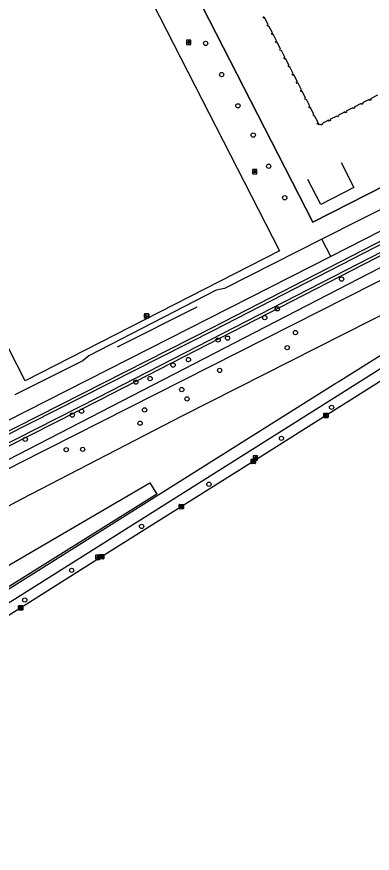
# Model space of a CAD drawing. Extents: x 158838 to 160074, y 386376 to 387776.
# Drawn here: x 159736.2 to 159817.9, y 387047.7 to 387239.8 of the extents above; entities that cross this region are included whole.
import ezdxf

# ---------------------------------------------------------------- set-up
doc = ezdxf.new("R2010")
doc.units = 0
for name, color, linetype in [('IMGEO_Boom', 7, 'Continuous'), ('IMGEO_Fietspad_gesloten', 7, 'Continuous'), ('IMGEO_Groenvoorziening', 7, 'Continuous'), ('IMGEO_Hek', 7, 'Continuous'), ('IMGEO_Kolk', 7, 'Continuous'), ('IMGEO_Lichtpunt', 7, 'Continuous'), ('IMGEO_Muur', 7, 'Continuous'), ('IMGEO_Pand', 7, 'Continuous'), ('IMGEO_Rijbaan_lokaal_gesloten', 7, 'Continuous'), ('IMGEO_Rijbaan_lokaal_open', 7, 'Continuous'), ('IMGEO_Speelvoorziening', 7, 'Continuous'), ('IMGEO_Voetpad_halfverhard', 7, 'Continuous'), ('IMGEO_Waterloop', 7, 'Continuous')]:
    doc.layers.add(name, color=color, linetype=linetype)

msp = doc.modelspace()

# ---------------------------------------------------------------- linework, layer by layer
at = {"layer": 'IMGEO_Boom'}
for centre in [(159779.59, 387233.69), (159783.27, 387226.52), (159787.01, 387219.35), (159790.54, 387212.63), (159794.08, 387205.48), (159797.77, 387198.23), (159810.83, 387179.55), (159796.05, 387172.72), (159793.17, 387170.72), (159784.62, 387165.99), (159800.23, 387167.28), (159782.46, 387165.57), (159798.33, 387163.8), (159775.65, 387161.08), (159772.1, 387159.8), (159782.82, 387158.59), (159766.82, 387156.71), (159763.55, 387155.9), (159774.11, 387154.19), (159775.3, 387152.03), (159748.95, 387148.33), (159751.09, 387149.22), (159765.56, 387149.52), (159808.52, 387150.1), (159764.52, 387146.46), (159738.14, 387142.76), (159797.02, 387142.98), (159747.57, 387140.38), (159751.34, 387140.45), (159780.35, 387132.45), (159764.88, 387122.76), (159748.8, 387112.67), (159738.02, 387105.85)]:
    msp.add_circle(centre, 0.489, dxfattribs=at)
at = {"layer": 'IMGEO_Fietspad_gesloten'}
for points in [[(159664.96, 387064.68), (159669.14, 387067.49), (159691.44, 387081.49), (159720.4, 387099.7), (159809.54, 387155.64), (159810.06, 387155.97), (159863.29, 387189.36), (159865.51, 387190.88), (159867.59, 387192.6), (159869.51, 387194.49), (159871.24, 387196.55), (159872.15, 387197.78), (159876.47, 387203.3)], [(159828.08, 387164.16), (159811.53, 387153.74), (159811.28, 387153.59), (159721.94, 387097.41), (159700.24, 387083.85), (159670.6, 387065.21), (159668.13, 387063.63), (159666.52, 387062.54)]]:
    msp.add_lwpolyline(points, dxfattribs=at)
at = {"layer": 'IMGEO_Groenvoorziening'}
for points in [[(159749.52, 387277.92), (159796.56, 387186.02), (159738.13, 387156.2), (159691.3, 387247.79), (159749.52, 387277.92)], [(159891.28, 387231.38), (159893.85, 387228.66), (159870.67, 387216.52), (159808.33, 387184.78)], [(159896.77, 387226.1), (159881.92, 387217.2), (159872.24, 387211.62), (159857.49, 387204.28), (159755.19, 387151.76), (159650.52, 387098.69), (159630.34, 387088.14), (159559.04, 387051.55), (159555.32, 387049.19), (159554.47, 387048.65)], [(159621.16, 387087.11), (159637.16, 387095.23), (159664.2, 387109.13), (159684.48, 387119.17), (159721.07, 387137.98), (159781.2, 387168.41), (159855.65, 387206.7), (159873.8, 387216.37), (159882.45, 387221.51), (159893.93, 387227.46)], [(159857.23, 387213.67), (159851.52, 387210.69), (159851.07, 387211.32), (159806.32, 387188.72)], [(159697.52, 387107.8), (159737.34, 387129.06), (159774.32, 387148.23), (159848.51, 387185.76), (159868.08, 387196.36), (159868.42, 387197.45), (159870.55, 387204.11)], [(159806.32, 387188.72), (159783.93, 387177.42), (159782.02, 387177.03), (159752.74, 387161.95), (159751.41, 387160.79), (159735.75, 387153)], [(159808.33, 387184.78), (159806.32, 387188.72)], [(159808.33, 387184.78), (159733.76, 387146.82)], [(159766.73, 387132.73), (159768.34, 387130.14), (159711.1, 387094.43), (159707.96, 387098.49), (159766.73, 387132.73)]]:
    msp.add_lwpolyline(points, dxfattribs=at)
at = {"layer": 'IMGEO_Hek'}
for points in [[(159769.31, 387260.87), (159804.24, 387192.6), (159850.44, 387216.1), (159854.8, 387218.41), (159845.91, 387235.79)], [(159891.28, 387231.38), (159893.85, 387228.66), (159870.67, 387216.52), (159808.33, 387184.78), (159733.76, 387146.82)], [(159759.33, 387164.02), (159777.61, 387173.15)]]:
    msp.add_lwpolyline(points, dxfattribs=at)
at = {"layer": 'IMGEO_Kolk'}
for p, q in [((159806.75, 387147.81), (159806.75, 387148.66)), ((159806.82, 387148.74), (159807.68, 387148.74)), ((159807.68, 387147.73), (159806.82, 387147.73)), ((159807.26, 387147.96), (159807.23, 387147.96)), ((159807.24, 387148.51), (159807.26, 387148.51)), ((159807.75, 387148.66), (159807.75, 387147.81)), ((159790.04, 387137.25), (159790.04, 387138.1)), ((159790.11, 387138.18), (159790.97, 387138.18)), ((159790.53, 387137.96), (159790.55, 387137.96)), ((159790.55, 387137.4), (159790.53, 387137.4)), ((159791.04, 387138.1), (159791.04, 387137.25)), ((159790.97, 387137.18), (159790.11, 387137.18)), ((159773.48, 387126.85), (159773.48, 387127.7)), ((159773.56, 387127.78), (159774.41, 387127.78)), ((159774.48, 387127.7), (159774.48, 387126.85)), ((159774.41, 387126.78), (159773.56, 387126.78)), ((159773.97, 387127.56), (159774, 387127.56)), ((159773.99, 387127), (159773.97, 387127)), ((159755.2, 387115.36), (159755.2, 387116.21)), ((159755.27, 387116.29), (159756.13, 387116.29)), ((159756.2, 387116.21), (159756.2, 387115.36)), ((159756.13, 387115.29), (159755.27, 387115.29)), ((159755.71, 387115.51), (159755.68, 387115.51)), ((159755.69, 387116.07), (159755.71, 387116.07)), ((159736.61, 387103.63), (159736.61, 387104.49)), ((159736.69, 387104.56), (159737.54, 387104.56)), ((159737.54, 387103.56), (159736.69, 387103.56)), ((159737.1, 387104.34), (159737.13, 387104.34)), ((159737.12, 387103.78), (159737.1, 387103.78)), ((159737.61, 387104.49), (159737.61, 387103.63))]:
    msp.add_line(p, q, dxfattribs=at)
for points in [[(159806.75, 387147.81), (159806.75, 387148.66)], [(159806.82, 387148.74), (159807.68, 387148.74)], [(159807.68, 387147.73), (159806.82, 387147.73)], [(159807.07, 387148.43), (159807.19, 387148.43), (159807.19, 387148.28), (159807.32, 387148.43), (159807.49, 387148.43), (159807.34, 387148.28), (159807.49, 387148.03), (159807.34, 387148.03), (159807.26, 387148.2), (159807.19, 387148.13), (159807.19, 387148.03), (159807.07, 387148.03), (159807.07, 387148.43)], [(159807.75, 387148.66), (159807.75, 387147.81)], [(159790.04, 387137.25), (159790.04, 387138.1)], [(159790.11, 387138.18), (159790.97, 387138.18)], [(159790.36, 387137.88), (159790.48, 387137.88), (159790.48, 387137.72), (159790.61, 387137.88), (159790.78, 387137.88), (159790.63, 387137.73), (159790.78, 387137.48), (159790.63, 387137.48), (159790.55, 387137.64), (159790.48, 387137.57), (159790.48, 387137.48), (159790.36, 387137.48), (159790.36, 387137.88)], [(159791.04, 387138.1), (159791.04, 387137.25)], [(159790.97, 387137.18), (159790.11, 387137.18)], [(159773.48, 387126.85), (159773.48, 387127.7)], [(159773.56, 387127.78), (159774.41, 387127.78)], [(159774.48, 387127.7), (159774.48, 387126.85)], [(159774.41, 387126.78), (159773.56, 387126.78)], [(159773.8, 387127.48), (159773.93, 387127.48), (159773.93, 387127.32), (159774.06, 387127.48), (159774.22, 387127.48), (159774.08, 387127.33), (159774.23, 387127.08), (159774.08, 387127.08), (159773.99, 387127.24), (159773.93, 387127.17), (159773.93, 387127.08), (159773.8, 387127.08), (159773.8, 387127.48)], [(159755.2, 387115.36), (159755.2, 387116.21)], [(159755.27, 387116.29), (159756.13, 387116.29)], [(159756.2, 387116.21), (159756.2, 387115.36)], [(159756.13, 387115.29), (159755.27, 387115.29)], [(159755.52, 387115.99), (159755.64, 387115.99), (159755.64, 387115.84), (159755.77, 387115.99), (159755.94, 387115.99), (159755.79, 387115.84), (159755.94, 387115.59), (159755.79, 387115.59), (159755.71, 387115.75), (159755.64, 387115.68), (159755.64, 387115.59), (159755.52, 387115.59), (159755.52, 387115.99)], [(159736.61, 387103.63), (159736.61, 387104.49)], [(159736.69, 387104.56), (159737.54, 387104.56)], [(159737.54, 387103.56), (159736.69, 387103.56)], [(159736.93, 387104.26), (159737.06, 387104.26), (159737.06, 387104.11), (159737.19, 387104.26), (159737.35, 387104.26), (159737.21, 387104.11), (159737.36, 387103.86), (159737.21, 387103.86), (159737.12, 387104.02), (159737.06, 387103.96), (159737.06, 387103.86), (159736.93, 387103.86), (159736.93, 387104.26)], [(159737.61, 387104.49), (159737.61, 387103.63)]]:
    msp.add_lwpolyline(points, dxfattribs=at)
for centre, start, end in [((159806.82, 387148.66), 91.552, 178.448), ((159806.82, 387148.66), 91.552, 178.448), ((159806.82, 387147.81), 181.552, 268.448), ((159806.82, 387147.81), 181.552, 268.448), ((159807.67, 387148.66), 1.552, 88.448), ((159807.67, 387148.66), 1.552, 88.448), ((159807.67, 387147.81), 271.552, 358.448), ((159807.67, 387147.81), 271.552, 358.448), ((159790.12, 387138.1), 91.552, 178.448), ((159790.12, 387138.1), 91.552, 178.448), ((159790.96, 387138.1), 1.552, 88.448), ((159790.96, 387138.1), 1.552, 88.448), ((159790.12, 387137.25), 181.552, 268.448), ((159790.12, 387137.25), 181.552, 268.448), ((159790.96, 387137.25), 271.552, 358.448), ((159790.96, 387137.25), 271.552, 358.448), ((159773.56, 387127.7), 91.552, 178.448), ((159773.56, 387127.7), 91.552, 178.448), ((159774.41, 387127.7), 1.552, 88.448), ((159774.41, 387127.7), 1.552, 88.448), ((159773.56, 387126.85), 181.552, 268.448), ((159773.56, 387126.85), 181.552, 268.448), ((159774.41, 387126.85), 271.552, 358.448), ((159774.41, 387126.85), 271.552, 358.448), ((159755.28, 387116.21), 91.552, 178.448), ((159755.28, 387116.21), 91.552, 178.448), ((159756.12, 387116.21), 1.552, 88.448), ((159756.12, 387116.21), 1.552, 88.448), ((159755.28, 387115.36), 181.552, 268.448), ((159755.28, 387115.36), 181.552, 268.448), ((159756.12, 387115.36), 271.552, 358.448), ((159756.12, 387115.36), 271.552, 358.448), ((159736.69, 387104.48), 91.552, 178.448), ((159736.69, 387104.48), 91.552, 178.448), ((159736.69, 387103.63), 181.552, 268.448), ((159736.69, 387103.63), 181.552, 268.448), ((159737.54, 387104.48), 1.552, 88.448), ((159737.54, 387104.48), 1.552, 88.448), ((159737.54, 387103.63), 271.552, 358.448), ((159737.54, 387103.63), 271.552, 358.448)]:
    msp.add_arc(centre, 0.0765, start, end, dxfattribs=at)
for centre, major_axis, ratio, start_param, end_param in [((159807.24, 387148.23), (-0.387, 0.002), 0.722429, 4.712389, 7.853982), ((159807.26, 387148.23), (-0.39, 0.002), 0.717154, 1.570796, 4.712389), ((159790.53, 387137.68), (-0.387, 0.002), 0.722429, 4.712389, 7.853982), ((159790.55, 387137.68), (-0.39, 0.002), 0.717154, 1.570796, 4.712389), ((159773.97, 387127.28), (-0.387, 0.002), 0.722429, 4.712389, 7.853982), ((159773.99, 387127.28), (-0.39, 0.002), 0.717154, 1.570796, 4.712389), ((159755.69, 387115.79), (-0.387, 0.002), 0.722429, 4.712389, 7.853982), ((159755.71, 387115.79), (-0.39, 0.002), 0.717154, 1.570796, 4.712389), ((159737.1, 387104.06), (-0.387, 0.002), 0.722429, 4.712389, 7.853982), ((159737.12, 387104.06), (-0.39, 0.002), 0.717154, 1.570796, 4.712389)]:
    msp.add_ellipse(centre, major_axis=major_axis, ratio=ratio, start_param=start_param, end_param=end_param, dxfattribs=at)
at = {"layer": 'IMGEO_Lichtpunt'}
for p, q in [((159775.2, 387234.34), (159775.2, 387233.53)), ((159775.2, 387234.34), (159775.2, 387233.53)), ((159776.1, 387234.44), (159775.29, 387234.44)), ((159776.1, 387234.44), (159775.29, 387234.44)), ((159775.29, 387233.44), (159776.1, 387233.44)), ((159775.29, 387233.44), (159776.1, 387233.44)), ((159776.2, 387233.53), (159776.2, 387234.34)), ((159776.2, 387233.53), (159776.2, 387234.34)), ((159790.38, 387204.64), (159790.38, 387203.83)), ((159790.38, 387204.64), (159790.38, 387203.83)), ((159791.28, 387204.74), (159790.48, 387204.74)), ((159791.28, 387204.74), (159790.48, 387204.74)), ((159791.38, 387203.83), (159791.38, 387204.64)), ((159791.38, 387203.83), (159791.38, 387204.64)), ((159790.48, 387203.74), (159791.28, 387203.74)), ((159790.48, 387203.74), (159791.28, 387203.74)), ((159790.52, 387138.9), (159790.52, 387138.09)), ((159790.52, 387138.9), (159790.52, 387138.09)), ((159791.42, 387139), (159790.61, 387139)), ((159791.42, 387139), (159790.61, 387139)), ((159790.61, 387138), (159791.42, 387138)), ((159790.61, 387138), (159791.42, 387138)), ((159791.52, 387138.09), (159791.52, 387138.9)), ((159791.52, 387138.09), (159791.52, 387138.9)), ((159755.2, 387116.17), (159754.39, 387116.17)), ((159755.2, 387116.17), (159754.39, 387116.17)), ((159754.3, 387116.08), (159754.3, 387115.27)), ((159754.3, 387116.08), (159754.3, 387115.27)), ((159754.39, 387115.17), (159755.2, 387115.17)), ((159754.39, 387115.17), (159755.2, 387115.17)), ((159755.3, 387115.27), (159755.3, 387116.08)), ((159755.3, 387115.27), (159755.3, 387116.08))]:
    msp.add_line(p, q, dxfattribs=at)
for points in [[(159775.57, 387234), (159775.61, 387233.98), (159775.42, 387233.71), (159775.39, 387233.74), (159775.57, 387234)], [(159775.67, 387233.96), (159775.72, 387233.96), (159775.72, 387233.63), (159775.67, 387233.63), (159775.67, 387233.96)], [(159775.78, 387233.98), (159775.82, 387234), (159776.01, 387233.74), (159775.97, 387233.71), (159775.78, 387233.98)], [(159790.76, 387204.3), (159790.8, 387204.28), (159790.61, 387204.01), (159790.57, 387204.04), (159790.76, 387204.3)], [(159790.86, 387204.26), (159790.91, 387204.26), (159790.91, 387203.93), (159790.86, 387203.93), (159790.86, 387204.26)], [(159790.97, 387204.28), (159791.01, 387204.3), (159791.19, 387204.04), (159791.16, 387204.01), (159790.97, 387204.28)], [(159790.89, 387138.56), (159790.93, 387138.54), (159790.74, 387138.27), (159790.71, 387138.3), (159790.89, 387138.56)], [(159790.99, 387138.52), (159791.04, 387138.52), (159791.04, 387138.19), (159790.99, 387138.19), (159790.99, 387138.52)], [(159791.1, 387138.54), (159791.14, 387138.56), (159791.33, 387138.3), (159791.29, 387138.27), (159791.1, 387138.54)], [(159754.67, 387115.74), (159754.71, 387115.71), (159754.52, 387115.45), (159754.49, 387115.48), (159754.67, 387115.74)], [(159754.77, 387115.69), (159754.82, 387115.69), (159754.82, 387115.37), (159754.77, 387115.37), (159754.77, 387115.69)], [(159754.88, 387115.71), (159754.92, 387115.74), (159755.11, 387115.48), (159755.07, 387115.45), (159754.88, 387115.71)]]:
    msp.add_lwpolyline(points, dxfattribs=at)
for centre in [(159775.7, 387234.14), (159790.88, 387204.44), (159791.02, 387138.7), (159754.8, 387115.87)]:
    msp.add_circle(centre, 0.0994, dxfattribs=at)
for centre, start, end in [((159775.29, 387234.34), 90, 180), ((159775.29, 387234.34), 90, 180), ((159775.29, 387233.53), 180, 270), ((159775.29, 387233.53), 180, 270), ((159776.1, 387234.34), 0, 90), ((159776.1, 387234.34), 0, 90), ((159776.1, 387233.53), 270, 0), ((159776.1, 387233.53), 270, 360), ((159790.48, 387204.64), 90, 180), ((159790.48, 387204.64), 90, 180), ((159791.28, 387204.64), 0, 90), ((159791.28, 387204.64), 0, 90), ((159790.48, 387203.83), 180, 270), ((159790.48, 387203.83), 180, 270), ((159791.28, 387203.83), 270, 0), ((159791.28, 387203.83), 270, 360), ((159790.61, 387138.9), 90, 180), ((159790.61, 387138.9), 90, 180), ((159790.61, 387138.09), 180, 270), ((159790.61, 387138.09), 180, 270), ((159791.42, 387138.9), 0, 90), ((159791.42, 387138.9), 0, 90), ((159791.42, 387138.09), 270, 0), ((159791.42, 387138.09), 270, 360), ((159754.39, 387116.08), 90, 180), ((159754.39, 387116.08), 90, 180), ((159755.2, 387116.08), 0, 90), ((159755.2, 387116.08), 0, 90), ((159754.39, 387115.27), 180, 270), ((159754.39, 387115.27), 180, 270), ((159755.2, 387115.27), 270, 0), ((159755.2, 387115.27), 270, 360)]:
    msp.add_arc(centre, 0.0946, start, end, dxfattribs=at)
at = {"layer": 'IMGEO_Muur'}
msp.add_lwpolyline([(159810.73, 387206.32), (159813.66, 387200.61), (159806.04, 387196.7), (159803.11, 387202.43)], dxfattribs=at)
at = {"layer": 'IMGEO_Pand'}
msp.add_lwpolyline([(159819.07, 387221.78), (159817.51, 387220.98), (159817.62, 387220.76), (159817.3, 387220.6), (159817.19, 387220.82), (159815.64, 387220.02), (159815.74, 387219.81), (159815.43, 387219.65), (159815.33, 387219.86), (159813.75, 387219.06), (159813.86, 387218.86), (159813.56, 387218.7), (159813.45, 387218.9), (159811.89, 387218.1), (159811.99, 387217.89), (159811.69, 387217.74), (159811.58, 387217.95), (159810.02, 387217.15), (159810.12, 387216.94), (159809.81, 387216.79), (159809.71, 387216.99), (159808.14, 387216.19), (159808.25, 387215.99), (159807.94, 387215.83), (159807.83, 387216.03), (159806.27, 387215.23), (159806.37, 387215.03), (159806.07, 387214.88), (159805.97, 387215.08), (159805.73, 387214.95), (159805.6, 387215.2), (159805.36, 387215.08), (159805.21, 387215.39), (159805.44, 387215.5), (159804.64, 387217.07), (159804.42, 387216.95), (159804.26, 387217.27), (159804.48, 387217.39), (159803.69, 387218.95), (159803.46, 387218.83), (159803.3, 387219.15), (159803.52, 387219.27), (159802.73, 387220.82), (159802.51, 387220.7), (159802.35, 387221.02), (159802.57, 387221.14), (159801.78, 387222.68), (159801.54, 387222.57), (159801.39, 387222.89), (159801.62, 387223), (159800.82, 387224.57), (159800.59, 387224.45), (159800.43, 387224.76), (159800.66, 387224.88), (159799.86, 387226.44), (159799.64, 387226.32), (159799.48, 387226.63), (159799.71, 387226.75), (159798.91, 387228.3), (159798.68, 387228.19), (159798.53, 387228.51), (159798.75, 387228.61), (159797.95, 387230.2), (159797.73, 387230.08), (159797.57, 387230.39), (159797.79, 387230.5), (159796.99, 387232.07), (159796.77, 387231.96), (159796.61, 387232.26), (159796.83, 387232.37), (159796.03, 387233.95), (159795.81, 387233.83), (159795.65, 387234.14), (159795.88, 387234.25), (159795.09, 387235.79), (159794.87, 387235.68), (159794.72, 387235.98), (159794.93, 387236.1), (159794.14, 387237.66), (159793.9, 387237.55), (159793.76, 387237.86), (159793.98, 387237.97), (159793.18, 387239.54), (159792.96, 387239.42), (159792.8, 387239.74), (159793.02, 387239.85)], dxfattribs=at)
at = {"layer": 'IMGEO_Rijbaan_lokaal_gesloten'}
msp.add_lwpolyline([(159829.33, 387162.16), (159823.87, 387158.73), (159812.86, 387151.73), (159809.8, 387149.85), (159792.14, 387138.68), (159757.51, 387116.93), (159738.94, 387105.2), (159720.73, 387093.8), (159702.95, 387082.54), (159685.34, 387071.55), (159675.41, 387065.39), (159667.87, 387060.62)], dxfattribs=at)
at = {"layer": 'IMGEO_Rijbaan_lokaal_open'}
msp.add_lwpolyline([(159854.8, 387218.41), (159850.44, 387216.1), (159804.24, 387192.6), (159769.31, 387260.87)], dxfattribs=at)
at = {"layer": 'IMGEO_Speelvoorziening'}
for p, q in [((159765.53, 387170.7), (159765.53, 387171.5)), ((159765.53, 387171.5), (159765.53, 387170.7)), ((159765.92, 387171.13), (159765.58, 387171.26)), ((159765.6, 387171.32), (159766.48, 387170.97)), ((159765.63, 387171.6), (159766.42, 387171.6)), ((159766.42, 387171.6), (159765.63, 387171.6)), ((159766.42, 387170.6), (159765.63, 387170.6)), ((159765.63, 387170.6), (159766.42, 387170.6)), ((159766.46, 387170.91), (159766.11, 387171.05)), ((159766.52, 387171.5), (159766.52, 387170.7)), ((159766.52, 387170.7), (159766.52, 387171.5))]:
    msp.add_line(p, q, dxfattribs=at)
for centre, radius, start, end in [((159765.63, 387171.5), 0.1, 90, 180), ((159765.63, 387171.5), 0.1, 90, 180), ((159765.63, 387170.7), 0.1, 180, 270), ((159765.63, 387170.7), 0.1, 180, 270), ((159765.59, 387171.29), 0.0327, 68.078, 248.078), ((159766, 387171.03), 0.12, 130.9928, 5.1632), ((159766.42, 387171.5), 0.1, 0, 90), ((159766.42, 387171.5), 0.1, 360, 90), ((159766.42, 387170.7), 0.1, 270, 0), ((159766.42, 387170.7), 0.1, 270, 0), ((159766.47, 387170.94), 0.0327, 248.078, 68.078)]:
    msp.add_arc(centre, radius, start, end, dxfattribs=at)
at = {"layer": 'IMGEO_Voetpad_halfverhard'}
for points in [[(159557.14, 387047.69), (159557.48, 387047.86), (159624.87, 387082.01), (159712.82, 387127.09), (159859.85, 387202.9), (159867.9, 387206.79)], [(159869.96, 387203.81), (159860.86, 387199.8), (159854.83, 387196.89), (159818.27, 387178.45), (159736.79, 387137.27), (159633.65, 387083.76), (159631.24, 387082.51)]]:
    msp.add_lwpolyline(points, dxfattribs=at)
at = {"layer": 'IMGEO_Waterloop'}
for points in [[(159896.27, 387226.55), (159881.59, 387217.75), (159871.93, 387212.19), (159857.2, 387204.85), (159754.9, 387152.33), (159650.23, 387099.26), (159630.05, 387088.71), (159558.72, 387052.11), (159554.66, 387050.24)], [(159555.12, 387052.91), (159558.64, 387054.7), (159567.92, 387059.4), (159621.45, 387086.54), (159637.45, 387094.65), (159664.49, 387108.55), (159684.77, 387118.6), (159721.36, 387137.41), (159781.49, 387167.83), (159855.95, 387206.13), (159874.11, 387215.8), (159882.76, 387220.94), (159894.24, 387226.9)]]:
    msp.add_lwpolyline(points, dxfattribs=at)

doc.saveas('drawing.dxf')
